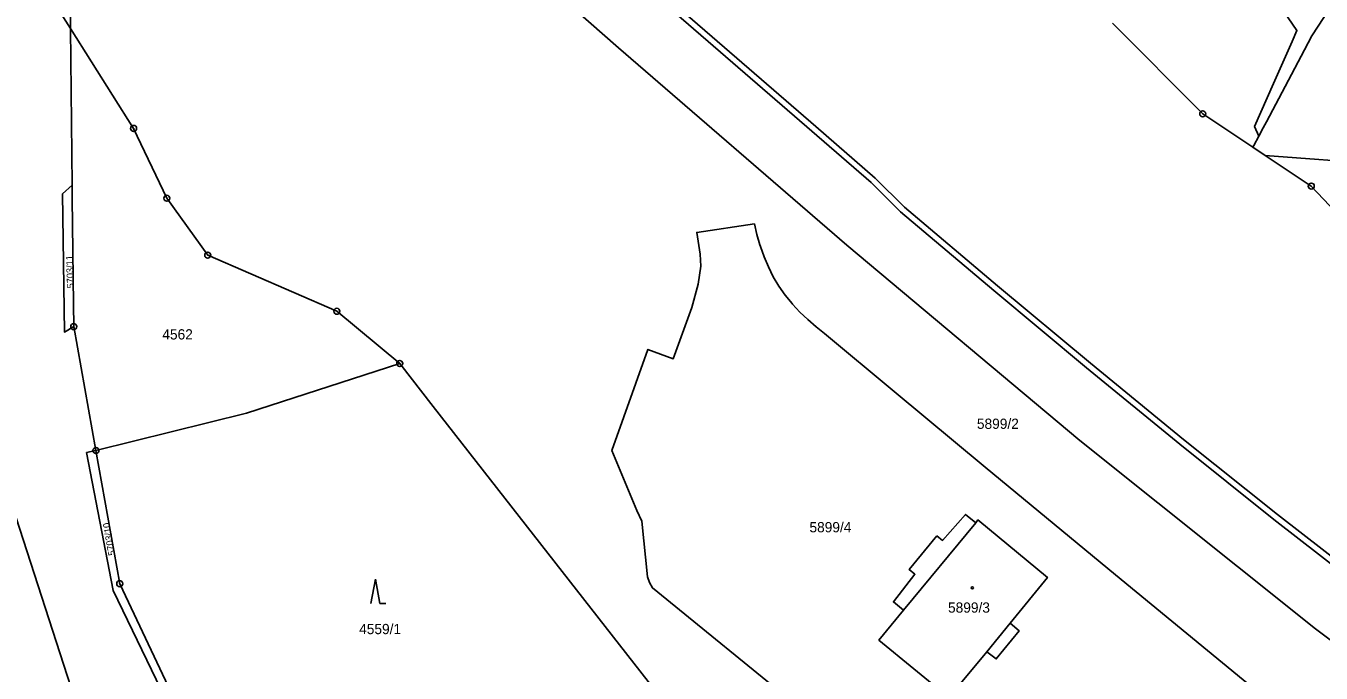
# Model space of a CAD drawing. Extents: x -644096 to -634268, y -1141430 to -1133463.
# Drawn here: x -638844.5 to -638629.8, y -1137978.7 to -1137871.4 of the extents above; entities that cross this region are included whole.
import ezdxf

# ---------------------------------------------------------------- set-up
doc = ezdxf.new("R2010")
doc.units = 0
for name, color, linetype in [('_CIVIL_CONSTRUCTION', 7, 'Continuous'), ('B_Hranice _3D', 7, 'Continuous'), ('M_Svah_Nasyp', 7, 'Continuous'), ('M_Svah_Zarez', 7, 'Continuous'), ('spodek_zarez', 7, 'Continuous'), ('svrsek_osa_sjezdy', 7, 'Continuous'), ('svrsek_osa_terminal_VRT', 7, 'Continuous'), ('svrsek_osa_VRT', 7, 'Continuous'), ('terminal_VRT', 7, 'Continuous')]:
    doc.layers.add(name, color=color, linetype=linetype)

msp = doc.modelspace()

# ---------------------------------------------------------------- linework, layer by layer
at = {"layer": '_CIVIL_CONSTRUCTION'}
for centre, radius in [((-638649.43, -1137886), 0.5), ((-638649.43, -1137886), 0.0303), ((-638826.66, -1137888.41), 0.5), ((-638826.66, -1137888.41), 0.0303), ((-638631.43, -1137897.98), 0.5), ((-638631.43, -1137897.98), 0.0303), ((-638821.15, -1137899.98), 0.5), ((-638821.15, -1137899.98), 0.0303), ((-638814.37, -1137909.42), 0.5), ((-638814.37, -1137909.42), 0.0303), ((-638792.97, -1137918.72), 0.5), ((-638792.97, -1137918.72), 0.0303), ((-638836.59, -1137921.26), 0.5), ((-638836.59, -1137921.26), 0.0303), ((-638782.54, -1137927.37), 0.5), ((-638782.54, -1137927.37), 0.0303), ((-638832.91, -1137941.78), 0.5), ((-638832.91, -1137941.78), 0.0303), ((-638828.96, -1137963.85), 0.5), ((-638828.96, -1137963.85), 0.0303)]:
    msp.add_circle(centre, radius, dxfattribs=at)
at = {"layer": 'B_Hranice _3D'}
for points in [[(-638683.44, -1137914.52), (-638698.85, -1137901.48), (-638703.7, -1137896.64), (-638713.54, -1137888.09), (-638728.69, -1137875.03), (-638743.77, -1137861.93)], [(-638744.43, -1137862.69), (-638729.35, -1137875.79), (-638714.2, -1137888.85), (-638704.38, -1137897.38), (-638699.53, -1137902.22), (-638684.08, -1137915.28), (-638668.67, -1137928.09), (-638653.23, -1137940.72), (-638637.62, -1137953.19), (-638621.85, -1137965.47)], [(-638589.24, -1137988.83), (-638605.21, -1137976.84), (-638611.8, -1137971.58), (-638621.25, -1137964.67), (-638637, -1137952.41), (-638652.61, -1137939.94), (-638668.03, -1137927.31), (-638683.44, -1137914.52)]]:
    msp.add_lwpolyline(points, dxfattribs=at)
at = {"layer": 'M_Svah_Nasyp'}
for p, q in [((-638699.05, -1137968.25), (-638687.04, -1137953.77)), ((-638685.23, -1137975.15), (-638681.35, -1137970.37))]:
    msp.add_line(p, q, dxfattribs=at)
at = {"layer": 'M_Svah_Zarez'}
msp.add_circle((-638687.61, -1137964.53), 0.175, dxfattribs=at)
at = {"layer": 'spodek_zarez'}
msp.add_circle((-638683.07, -1137056.85), 1378.08, dxfattribs=at)
at = {"layer": 'svrsek_osa_sjezdy'}
for p, q in [((-638786.58, -1137963.11), (-638787.33, -1137967.11)), ((-638785.83, -1137967.11), (-638786.58, -1137963.11)), ((-638785.83, -1137967.11), (-638784.83, -1137967.11))]:
    msp.add_line(p, q, dxfattribs=at)
at = {"layer": 'svrsek_osa_terminal_VRT'}
msp.add_arc((-642050.26, -1145189.6), 8802.25, 41.413152, 75.317049, dxfattribs=at)
at = {"layer": 'terminal_VRT'}
for p, q in [((-638837.15, -1137871.88), (-638837.2, -1137867.7)), ((-638837.15, -1137871.88), (-638836.86, -1137897.8)), ((-638641.11, -1137891.54), (-638639.09, -1137892.88)), ((-638836.59, -1137921.26), (-638832.91, -1137941.78))]:
    msp.add_line(p, q, dxfattribs=at)
for points in [[(-638640.13, -1137889.7), (-638640.83, -1137888.11), (-638637.69, -1137880.97), (-638634.61, -1137874), (-638633.81, -1137872.17), (-638640.2, -1137862.87), (-638644.02, -1137855.19), (-638644.07, -1137849.77), (-638641.22, -1137843.11), (-638637.43, -1137836.65), (-638626.5, -1137820.34), (-638625.35, -1137814.95), (-638619.19, -1137809.32), (-638614.53, -1137806.46), (-638619.05, -1137805), (-638606.92, -1137795.9), (-638576.72, -1137787.41), (-638568.29, -1137788.35), (-638556.62, -1137782.91), (-638529.86, -1137762.08), (-638483.64, -1137739.65), (-638483.25, -1137739.46)], [(-638640.13, -1137889.7), (-638639.39, -1137888.3), (-638638.86, -1137887.31), (-638635.78, -1137881.47), (-638632.55, -1137875.37), (-638631.34, -1137873.07), (-638622.31, -1137859.25), (-638614.9, -1137840.39), (-638593.63, -1137819.75), (-638572.28, -1137798.89), (-638554.06, -1137782.28), (-638534.26, -1137766.92), (-638512.04, -1137755.68), (-638482.43, -1137740.33)], [(-638820.08, -1137810.6), (-638783.87, -1137842.05), (-638746.25, -1137875.07), (-638708.45, -1137907.78), (-638669.81, -1137940.15), (-638630.72, -1137971.31), (-638590.35, -1138001.72), (-638549.59, -1138030.68), (-638524.03, -1138050.51), (-638561.28, -1138033.52), (-638578.83, -1138028.04), (-638606.2, -1138030.67), (-638618.65, -1138030.58), (-638646.08, -1138029.88), (-638672.34, -1138030.38), (-638685.89, -1138025.2), (-638714, -1138009.22), (-638731.82, -1137998.16)], [(-638837.15, -1137871.88), (-638838.69, -1137869.46), (-638838.86, -1137866.09), (-638838.88, -1137864.77), (-638837.78, -1137859.18)], [(-638664.37, -1137870.99), (-638649.43, -1137886), (-638641.11, -1137891.54)], [(-638782.54, -1137927.37), (-638792.97, -1137918.72), (-638814.37, -1137909.42), (-638821.15, -1137899.98), (-638826.66, -1137888.41), (-638837.15, -1137871.88)], [(-638641.11, -1137891.54), (-638640.96, -1137891.27), (-638640.13, -1137889.7)], [(-638576.67, -1137903.09), (-638619.78, -1137894.35), (-638639.09, -1137892.88)], [(-638639.09, -1137892.88), (-638631.43, -1137897.98), (-638603.71, -1137927.19), (-638596.1, -1137931.08)], [(-638836.59, -1137921.26), (-638838.14, -1137922.15), (-638838.43, -1137899.25), (-638836.86, -1137897.8)], [(-638836.86, -1137897.8), (-638836.83, -1137900.05), (-638836.63, -1137917.55), (-638836.59, -1137921.26)], [(-638716.5, -1137984.22), (-638740.64, -1137964.55), (-638741.16, -1137963.66), (-638741.48, -1137962.7), (-638742.41, -1137953.51), (-638743.25, -1137951.7), (-638747.4, -1137941.76), (-638741.4, -1137925.02), (-638737.21, -1137926.58), (-638734.1, -1137918.08), (-638733.05, -1137914.22), (-638732.64, -1137911.26), (-638732.76, -1137909.24), (-638733.3, -1137905.65), (-638723.74, -1137904.22)], [(-638723.74, -1137904.22), (-638723.33, -1137905.99), (-638722.82, -1137907.73), (-638722.74, -1137907.98), (-638722.12, -1137909.69), (-638721.41, -1137911.36), (-638720.61, -1137912.99), (-638719.72, -1137914.57), (-638718.65, -1137916.03), (-638717.5, -1137917.43), (-638717.43, -1137917.51), (-638716.2, -1137918.84), (-638714.9, -1137920.1), (-638713.53, -1137921.28), (-638712.1, -1137922.39)], [(-638712.1, -1137922.39), (-638700.57, -1137932.01), (-638685.51, -1137944.52), (-638663.89, -1137962.4), (-638636.81, -1137984.62)], [(-638782.54, -1137927.37), (-638807.92, -1137935.6), (-638832.91, -1137941.78)], [(-638731.82, -1137998.16), (-638729.47, -1137995.26), (-638776.99, -1137934.47), (-638782.54, -1137927.37)], [(-638805.3, -1138005.08), (-638813.36, -1137999.5), (-638830.05, -1137964.95), (-638834.46, -1137942.14), (-638832.91, -1137941.78)], [(-638832.91, -1137941.78), (-638828.96, -1137963.85), (-638812.4, -1137998.85), (-638805.3, -1138005.08)], [(-638847.94, -1137947.32), (-638832.81, -1137994.07), (-638833.52, -1138006.53)], [(-638693.48, -1137955.94), (-638698.07, -1137961.52), (-638697.15, -1137962.29), (-638700.69, -1137966.87), (-638699.05, -1137968.25), (-638703.1, -1137973.19), (-638691.52, -1137982.72), (-638685.23, -1137975.15), (-638683.66, -1137976.31), (-638679.83, -1137971.68), (-638681.35, -1137970.37), (-638675.16, -1137962.81), (-638686.69, -1137953.28), (-638687.04, -1137953.77), (-638688.74, -1137952.37), (-638692.59, -1137956.68), (-638693.48, -1137955.94)]]:
    msp.add_lwpolyline(points, dxfattribs=at)

# ---------------------------------------------------------------- texts
at = {"layer": 'svrsek_osa_VRT'}
for s, rotation, p in [('5703/11', 92, (-638836.55, -1137914.9)), ('5703/10', 100, (-638829.69, -1137959.09))]:
    msp.add_text(s, height=1.14, rotation=rotation, dxfattribs=at).set_placement(p)
for s, p in [('4562', (-638821.9, -1137923.39)), ('5899/2', (-638686.86, -1137938.2)), ('5899/4', (-638714.62, -1137955.34)), ('5899/3', (-638691.65, -1137968.65)), ('4559/1', (-638789.27, -1137972.21))]:
    msp.add_text(s, height=1.7, dxfattribs=at).set_placement(p)

doc.saveas('drawing.dxf')
